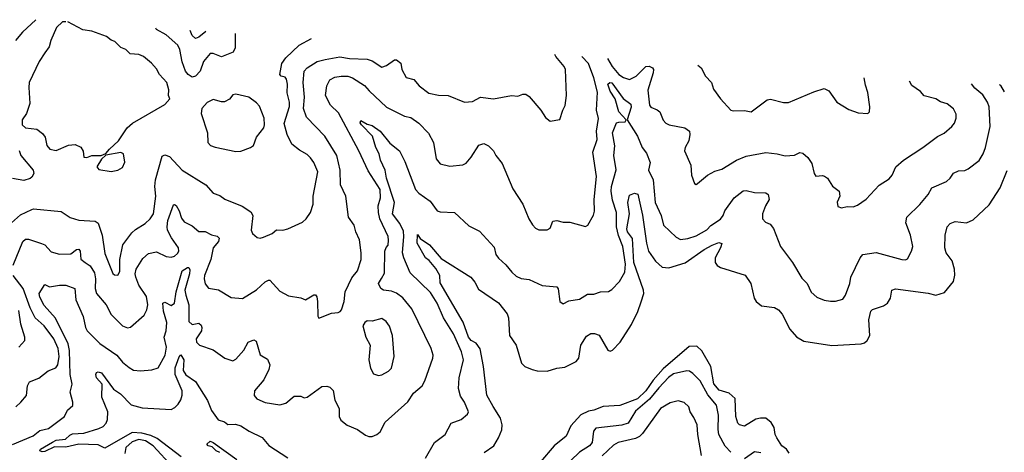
# Model space of a CAD drawing. Extents: x 1245432 to 1420865, y 606325 to 671314.
# Tile 379 of 382: x 1402700 to 1408778, y 657865 to 660533. Entities that reach past the tile are written whole.
import ezdxf

# ---------------------------------------------------------------- set-up
doc = ezdxf.new("R2010")
doc.units = 0

msp = doc.modelspace()

# ---------------------------------------------------------------- linework, layer by layer
at = {"layer": '0CON20XD'}
for points in [[(1402799.1, 660532.6), (1402716.9, 660455), (1402673.3, 660405)], [(1402985.4, 660519.6), (1402965, 660518.9), (1402926.9, 660485), (1402891.5, 660405), (1402881.5, 660365), (1402855, 660329.4), (1402820, 660275), (1402758.6, 660145), (1402755.6, 660115), (1402762.9, 660015), (1402742.9, 659955), (1402715.8, 659915), (1402714.3, 659885), (1402735, 659865.8), (1402805, 659857.1), (1402840.2, 659830.2), (1402857.6, 659807.6), (1402867, 659757), (1402886.7, 659735), (1402925, 659727.1), (1403001.3, 659758.7), (1403042.2, 659762.2), (1403077.1, 659747.1), (1403091.4, 659721.4), (1403096, 659686), (1403115, 659682.9), (1403145, 659695.7), (1403203.8, 659696.2), (1403232.5, 659707.5), (1403254.2, 659735), (1403310, 659785), (1403364, 659865), (1403395.8, 659895), (1403595, 660008.8), (1403627.5, 660045), (1403618.8, 660065), (1403620.7, 660100.7), (1403607.5, 660145), (1403562.9, 660195), (1403545, 660229.2), (1403514.4, 660265), (1403465, 660306.5), (1403435, 660318.9), (1403382.5, 660322.5), (1403355, 660348.1), (1403325, 660360.8), (1403287.8, 660397.8), (1403265, 660405.7), (1403235, 660430), (1403145, 660461.1), (1403089.4, 660469.4), (1402997.2, 660518.8)], [(1404029.6, 660446.9), (1404030.8, 660359.2), (1404018.3, 660331.8), (1403945, 660303.2), (1403895, 660323.5), (1403875, 660324.4), (1403835, 660275.6), (1403814.2, 660215.8), (1403784.8, 660185.2), (1403765, 660179.1), (1403740.4, 660195), (1403724.4, 660214.4), (1403702.2, 660272.2), (1403688.8, 660348.8), (1403675.5, 660375), (1403605, 660439.4), (1403545, 660471.9), (1403540.2, 660481)], [(1403849.7, 660459.4), (1403805, 660425.5), (1403785, 660417.8), (1403765.3, 660435.3), (1403751.4, 660466.3)], [(1403848.8, 659515), (1403895, 659464), (1403935, 659448.8), (1403966.1, 659426.1), (1404072.7, 659382.7), (1404127.2, 659347.2), (1404139.4, 659325), (1404129.2, 659235), (1404136.2, 659215), (1404165, 659188.8), (1404185, 659186.2), (1404205, 659192), (1404257.5, 659215), (1404285, 659236), (1404325, 659234), (1404355, 659242.9), (1404445.7, 659284.3), (1404468.8, 659305), (1404495.6, 659344.4), (1404511.4, 659395), (1404512.2, 659445), (1404540.5, 659595), (1404515, 659652.9), (1404495, 659681.1), (1404475, 659701.5), (1404427.6, 659727.6), (1404380, 659765), (1404350.5, 659825), (1404332.6, 659892.6), (1404365, 659997.5), (1404364.7, 660025), (1404350.8, 660080.8), (1404353.1, 660135), (1404347.3, 660165), (1404337.7, 660177.7), (1404314.1, 660184.1), (1404305.4, 660195.4), (1404317.8, 660262.2), (1404343.1, 660296.9), (1404424.7, 660375.3), (1404500.9, 660416.5)], [(1402655, 657913.8), (1402784, 657966), (1402825, 657998.9), (1402877.7, 658012.3), (1402975.8, 658085), (1402994.3, 658125), (1403027.3, 658152.7), (1403028.9, 658175), (1403011.1, 658235), (1403024, 658285), (1403011.2, 658345), (1403007.2, 658492.8), (1402999.5, 658535), (1402921.7, 658691.7), (1402850.4, 658770.4), (1402825, 658821.9), (1402820.6, 658845), (1402855, 658900), (1402885, 658886.2), (1402945, 658896.5), (1402985, 658896.5), (1403040, 658875), (1403045.6, 658805), (1403092.7, 658702.7), (1403105.4, 658635), (1403116.4, 658615), (1403195, 658535.5), (1403300, 658465), (1403335, 658420.8), (1403375, 658387.5), (1403402.5, 658372.5), (1403445, 658367.5), (1403515, 658374.2), (1403554.4, 658385.6), (1403598.5, 658465), (1403605.8, 658514.2), (1403591, 658575), (1403604.2, 658615), (1403608.4, 658665), (1403587.2, 658735), (1403584.6, 658785), (1403595, 658791.4), (1403635, 658771.1), (1403654.6, 658785), (1403666, 658854), (1403701.9, 658985), (1403735, 659004.6), (1403745, 659004.3), (1403750.7, 658990.7), (1403749.1, 658965), (1403718.4, 658865), (1403724.8, 658835), (1403744.5, 658775), (1403745, 658670.8), (1403765, 658653.9), (1403805, 658661.6), (1403819.6, 658649.6), (1403825.2, 658635.2), (1403821.9, 658615), (1403789.1, 658565), (1403791.9, 658545), (1403810.8, 658525), (1403895, 658496.9), (1403966.7, 658445), (1404015, 658429.2), (1404035, 658439.2), (1404083.3, 658495), (1404110, 658545), (1404145, 658558.8), (1404160, 658550), (1404185, 658466.2), (1404229.7, 658439.7), (1404244.2, 658405), (1404238.6, 658375), (1404207.6, 658312.4), (1404149.4, 658245), (1404147.5, 658215), (1404163.8, 658195), (1404215, 658172.9), (1404305, 658157.8), (1404342.8, 658167.2), (1404395, 658210.8), (1404435, 658212), (1404455, 658202), (1404474.3, 658205.7), (1404565, 658271.2), (1404595, 658273.3), (1404615, 658266.7), (1404635.8, 658245.8), (1404645.7, 658185.7), (1404671.8, 658135), (1404672.9, 658085), (1404682.3, 658062.3), (1404721.5, 658031.5), (1404786.2, 658005), (1404835, 657971.2), (1404855, 657962), (1404875, 657962), (1404905, 657974.2), (1404925, 657992), (1404955, 658050), (1405095, 658175.8), (1405131.1, 658228.9), (1405185, 658274.4), (1405201.5, 658305), (1405250.5, 658445), (1405251.8, 658465), (1405240, 658505), (1405120.8, 658750.8), (1405065, 658816.8), (1405026.4, 658846.4), (1404995, 658859.3), (1404945.5, 658865.5), (1404930, 658875), (1404915.7, 658905), (1404933.9, 658936.1), (1404951.1, 658968.9), (1404954.6, 659105.4), (1404962.3, 659127.7), (1404975, 659142.5), (1404977, 659173), (1404974.2, 659195), (1404923.1, 659305), (1404914.7, 659344.7), (1404913.3, 659385), (1404927.4, 659435), (1404924.3, 659485), (1404850.6, 659600.6), (1404794.3, 659725), (1404667.4, 659957.4), (1404618.2, 660005), (1404587.3, 660065), (1404596.7, 660125), (1404615, 660161.8), (1404645, 660178), (1404685, 660184.6), (1404725, 660184.7), (1404755.2, 660175.2), (1404827.5, 660127.5), (1404857.9, 660095), (1404963.8, 659993.8), (1405075, 659938), (1405115, 659928.8), (1405162.9, 659895), (1405223.8, 659833.8), (1405254.5, 659774.5), (1405270, 659675), (1405295, 659643.1), (1405355, 659628.6), (1405435, 659637.5), (1405455, 659648.5), (1405487.9, 659685), (1405535, 659759.2), (1405565, 659770), (1405594, 659755), (1405623.8, 659725), (1405638.8, 659695), (1405679.2, 659645), (1405745, 659490), (1405805.7, 659395), (1405842.9, 659305), (1405865, 659267.5), (1405885, 659247.5), (1405905, 659237.5), (1405955, 659236.2), (1405975, 659246.7), (1405990.3, 659289.7), (1406015, 659294), (1406055, 659284.2), (1406095, 659284), (1406193, 659257), (1406207.5, 659265), (1406242.7, 659327.3), (1406248.2, 659351.8), (1406246.9, 659425), (1406260.9, 659565), (1406238.2, 659715), (1406264.5, 659795), (1406260.8, 659845), (1406273.2, 659923.2), (1406260, 659975), (1406266.1, 660085), (1406243.2, 660175), (1406211.8, 660261.8), (1406169.6, 660305.2)], [(1402660.6, 659019.4), (1402720, 659165), (1402735, 659179.2), (1402755, 659180), (1402835, 659152.9), (1402855, 659143.5), (1402895, 659102.2), (1402946.3, 659086.3), (1403015, 659088), (1403050.4, 659115), (1403065, 659117.8), (1403073.3, 659105), (1403076.4, 659056.4), (1403105, 659036.1), (1403135.2, 659015.2), (1403160.8, 658970.8), (1403167, 658935), (1403166.4, 658875), (1403175, 658844.2), (1403234.4, 658775), (1403264.2, 658714.2), (1403335, 658645.6), (1403365, 658633.3), (1403385, 658637.5), (1403469.2, 658710.8), (1403485, 658743.8), (1403491.1, 658775), (1403482.4, 658825), (1403435, 658896.7), (1403416.5, 658945), (1403412.6, 658965), (1403418.6, 658995), (1403460.1, 659059.9), (1403495, 659090.9), (1403545, 659100.4), (1403605, 659073.5), (1403635, 659068.5), (1403655, 659073.6), (1403675, 659091.1), (1403682, 659105), (1403681, 659125), (1403637, 659187), (1403612.7, 659235), (1403609.4, 659255), (1403614.7, 659295), (1403649.5, 659390.5), (1403655, 659394), (1403665, 659387.5), (1403685, 659353.8), (1403699.5, 659309.5), (1403715.4, 659285.4), (1403765, 659261.8), (1403805, 659226.5), (1403845, 659227.3), (1403885, 659205.4), (1403918.2, 659198.2), (1403931.5, 659185), (1403926.8, 659165), (1403894.1, 659125), (1403879.3, 659055), (1403841.2, 658955), (1403838.5, 658935), (1403844.6, 658904.6), (1403865, 658877.5), (1403927, 658867), (1404005, 658818.8), (1404075, 658814.3), (1404162.6, 658867.4), (1404215, 658917.1), (1404235, 658927.5), (1404245, 658926), (1404305, 658858), (1404359.5, 658829.5), (1404435, 658818), (1404465, 658806.2), (1404515, 658836.7), (1404525, 658836.7), (1404533.9, 658823.9), (1404539.2, 658795), (1404540, 658705), (1404547, 658693), (1404625, 658723.8), (1404665, 658726.2), (1404677.3, 658732.7), (1404687.1, 658742.9), (1404703.3, 658795), (1404708.8, 658855), (1404749.7, 658940.3), (1404784.4, 658985), (1404806.9, 659055), (1404807.8, 659095), (1404797.1, 659175), (1404774.2, 659225), (1404765.5, 659265), (1404728.9, 659315), (1404712.3, 659445), (1404680, 659515), (1404677.5, 659605), (1404658.2, 659695), (1404584.4, 659815), (1404470.8, 659930.9), (1404451.1, 659985), (1404457.3, 660055), (1404449.4, 660145), (1404456.7, 660215), (1404475, 660236.1), (1404535.6, 660274.4), (1404585, 660286.5), (1404676.7, 660303.3), (1404735, 660294.1), (1404845, 660289.5), (1404875, 660279.2), (1404935, 660240.8), (1404965, 660250.4), (1405014.6, 660285.4), (1405026.7, 660285), (1405052.2, 660265), (1405058.2, 660225), (1405085, 660175.8), (1405133.1, 660163.1), (1405165, 660124.5), (1405225, 660080), (1405285, 660066.5), (1405345, 660064.4), (1405445, 660024), (1405495, 660028), (1405545, 660054.4), (1405625, 660044.2), (1405735, 660065.6), (1405775, 660060.8), (1405805, 660073.8), (1405825, 660074), (1405845, 660060), (1405916.7, 659975), (1405945, 659930), (1405975, 659906.7), (1406035, 659917.5), (1406052, 659975), (1406067.1, 660002.9), (1406075.8, 660065.8), (1406070, 660225), (1406061.4, 660245), (1406008.8, 660305), (1406003.1, 660317.6)], [(1406329.2, 660293.2), (1406357.9, 660245), (1406399.3, 660195), (1406426.6, 660176.6), (1406465, 660163.3), (1406505, 660184), (1406565, 660244.5), (1406585, 660246.5), (1406606.4, 660235), (1406612.1, 660225), (1406611.3, 660205), (1406577.6, 660097.6), (1406587.8, 660005), (1406595, 659992.5), (1406635, 659977.8), (1406650.6, 659965), (1406672.8, 659912.8), (1406688, 659895), (1406710, 659885), (1406805.4, 659865.4), (1406834.2, 659845), (1406836.9, 659825), (1406830, 659785), (1406807.5, 659745), (1406804.3, 659725), (1406842.5, 659635), (1406846, 659575), (1406865, 659522.5), (1406875, 659517.5), (1406885, 659522.5), (1406945.5, 659574.5), (1406991.3, 659598.7), (1407035, 659611.4), (1407123.9, 659666.1), (1407185, 659691.1), (1407305, 659713.1), (1407376.7, 659705), (1407425, 659692.5), (1407483, 659697), (1407515, 659713.3), (1407535, 659710), (1407565, 659682.5), (1407590, 659645), (1407603.8, 659585), (1407615, 659567.5), (1407655, 659572.5), (1407668.3, 659568.3), (1407686.7, 659555), (1407717, 659507), (1407757.5, 659475), (1407762.5, 659445), (1407747, 659407), (1407750, 659380), (1407773.6, 659373.6), (1407808.3, 659381.7), (1407845, 659379.2), (1407871.7, 659388.3), (1407925, 659426), (1408005, 659512.9), (1408068, 659552), (1408085.7, 659575), (1408108.6, 659625), (1408155, 659667.1), (1408275, 659744.3), (1408365, 659812.5), (1408406.8, 659833.2), (1408455, 659873.8), (1408470, 659895), (1408480.8, 659925), (1408481.2, 659951.2), (1408463.6, 659983.6), (1408425, 660012.9), (1408385, 660025.7), (1408355.4, 660045.4), (1408283.5, 660063.5), (1408260, 660090), (1408206.1, 660126.1), (1408193.6, 660153.6)], [(1406885.3, 660251.6), (1406905.8, 660235), (1406934, 660185), (1406970.8, 660145), (1406982.5, 660105), (1407025, 660043.8), (1407090, 659975), (1407105, 659970), (1407175, 659973.8), (1407215, 659963.8), (1407315, 660039.4), (1407335, 660042.2), (1407415, 660021.5), (1407445, 660021.8), (1407602.2, 660087.8), (1407665, 660107.8), (1407694.5, 660095), (1407745, 660023.3), (1407818.8, 659978.8), (1407875, 659958), (1407936.4, 659953.6), (1407946.4, 659963.6), (1407948.8, 659995), (1407936.2, 660083.8), (1407922, 660128), (1407913.4, 660174.6)], [(1405205, 657829.2), (1405261.4, 657925), (1405326.2, 657975), (1405364.3, 658045), (1405425, 658066.7), (1405465, 658100), (1405470.8, 658115), (1405445.8, 658175), (1405420.9, 658210.9), (1405409.1, 658259.1), (1405411.8, 658325), (1405440.4, 658435), (1405426.8, 658485), (1405378.1, 658595), (1405316.2, 658695), (1405277.1, 658785), (1405235, 658850.8), (1405111.1, 658971.1), (1405070.4, 659065), (1405063.9, 659096.1), (1405072.1, 659195), (1405068.6, 659228.6), (1405047.1, 659275), (1405002, 659335), (1405013.5, 659405), (1404964.4, 659555), (1404955, 659605.7), (1404926.3, 659666.3), (1404918.4, 659705), (1404898.4, 659745), (1404878.6, 659815), (1404809.3, 659885), (1404802.5, 659897.5), (1404805, 659911.9), (1404845, 659889.5), (1404875, 659881.2), (1404925.3, 659845.3), (1404985, 659770.7), (1405044.4, 659724.4), (1405077.7, 659657.7), (1405143.3, 659485), (1405163.3, 659463.3), (1405233, 659413), (1405278, 659355), (1405295, 659347.1), (1405385, 659343.3), (1405472.4, 659262.4), (1405538.5, 659228.5), (1405629.7, 659129.7), (1405639.1, 659085), (1405655, 659061.5), (1405701.9, 659021.9), (1405737.3, 658975), (1405765, 658950.8), (1405795, 658937.7), (1405845, 658931.1), (1405925, 658894.2), (1406015, 658886), (1406023.3, 658873.3), (1406034.1, 658794.1), (1406055, 658780), (1406090.3, 658799.7), (1406155, 658808.9), (1406205, 658840.6), (1406245, 658841.1), (1406285, 658854.3), (1406335, 658857.1), (1406355, 658868), (1406402, 658918), (1406435, 658976.7), (1406439.4, 659025), (1406422.4, 659135), (1406397.1, 659202.9), (1406384.3, 659255), (1406383.5, 659343.5), (1406360.2, 659420.2), (1406351.2, 659475), (1406353.3, 659505), (1406382.5, 659607.5), (1406368.3, 659695), (1406374, 659755), (1406358.9, 659835), (1406384.2, 659895.8), (1406398.3, 659901.7), (1406437.7, 659902.3), (1406443.3, 659915), (1406399, 659965), (1406374.9, 660045), (1406345, 660091.1), (1406331.3, 660135), (1406343.8, 660145), (1406355, 660143), (1406425, 660046), (1406471.9, 660011.9), (1406473.6, 659993.6), (1406450, 659915), (1406513.3, 659815), (1406543.1, 659745), (1406569.9, 659709.9), (1406591.7, 659651.7), (1406582.4, 659605), (1406609.7, 659545), (1406622.3, 659405), (1406660, 659325), (1406675, 659266), (1406751.3, 659191.3), (1406778.1, 659178.1), (1406825, 659183.1), (1406875, 659199.4), (1406942.4, 659237.6), (1406967.2, 659262.8), (1407025, 659302.7), (1407042.1, 659325), (1407052.5, 659355), (1407110.5, 659435), (1407165, 659477.1), (1407185, 659480), (1407235, 659467.1), (1407305, 659464.4), (1407319.4, 659455), (1407325.6, 659425), (1407303.3, 659385), (1407286, 659335), (1407286, 659305), (1407304.2, 659284.2), (1407331.7, 659271.7), (1407353.8, 659245), (1407395.8, 659135), (1407470, 659035), (1407528.3, 658938.3), (1407562, 658905), (1407585, 658853.3), (1407621.1, 658821.1), (1407665, 658802.5), (1407705, 658797.5), (1407735, 658797.5), (1407781.2, 658808.8), (1407798.6, 658835), (1407823.8, 658905), (1407831.2, 658945), (1407888.9, 659065), (1407905, 659084.3), (1407986.6, 659096.6), (1408145, 659054.4), (1408167.3, 659052.7), (1408181.2, 659058.8), (1408206, 659105), (1408212.5, 659135), (1408199.4, 659205), (1408169.1, 659279.1), (1408176.7, 659315), (1408256.9, 659393.1), (1408307.1, 659455), (1408330, 659495), (1408421.2, 659535), (1408444, 659555), (1408465, 659586), (1408495, 659601.2), (1408535, 659603.8), (1408555, 659612.5), (1408622.5, 659665), (1408646.9, 659705), (1408661.9, 659745), (1408691.2, 659875), (1408684.6, 659994.7), (1408674.6, 660024.7), (1408645, 660069.4), (1408595, 660110.6), (1408574.4, 660137.8)], [(1408778.6, 660088.6), (1408756, 660126), (1408748.6, 660131.7)], [(1404035, 659720.5), (1404065, 659722.5), (1404125, 659744.3), (1404142.6, 659757.4), (1404162.2, 659807.8), (1404206.5, 659865), (1404211.8, 659885), (1404209.6, 659925), (1404179.5, 659999.5), (1404160.8, 660020.8), (1404115, 660054.4), (1404035, 660074), (1404015, 660068.8), (1403995, 660042), (1403965, 660026.2), (1403945, 660026), (1403895, 660041.2), (1403857, 660023), (1403824, 659985), (1403819.2, 659955), (1403859.5, 659835), (1403861.1, 659775), (1403877.9, 659757.9), (1403906, 659746), (1404035, 659720.5)], [(1402649, 659281), (1402705, 659328.5), (1402775, 659363.3), (1402785, 659366.9), (1402955, 659349.4), (1403012.5, 659312.5), (1403065, 659296.5), (1403165, 659290), (1403185, 659278), (1403208.8, 659205), (1403225, 659090), (1403275, 658968), (1403285, 658958.6), (1403305, 658957.1), (1403319.1, 658980.9), (1403318.8, 659055), (1403336.2, 659145), (1403391.9, 659218.1), (1403415, 659240), (1403474.1, 659275.9), (1403505, 659305.7), (1403525, 659336.2), (1403540.3, 659445), (1403534.7, 659505), (1403539, 659545), (1403578.5, 659691.5), (1403595, 659699.5), (1403625, 659689.4), (1403702, 659605), (1403848.8, 659515)], [(1402697, 659727), (1402707.8, 659695), (1402783.5, 659605), (1402786.9, 659585), (1402775, 659561.4), (1402765, 659552.9), (1402725, 659542), (1402655, 659554.2)], [(1403265, 659596), (1403305, 659604), (1403335, 659621.2), (1403350, 659655), (1403341.2, 659705), (1403325, 659714), (1403231.7, 659698.3), (1403205, 659672.5), (1403176.2, 659625), (1403189.5, 659609.5), (1403265, 659596)], [(1405567, 657863), (1405626.8, 657905), (1405655.9, 657954.1), (1405676.1, 658003.9), (1405678.4, 658035), (1405667.8, 658075), (1405622.8, 658147.2), (1405583.1, 658216.9), (1405562.1, 658395), (1405542.2, 658502.2), (1405518.1, 658538.1), (1405487.5, 658555), (1405470.5, 658575), (1405438.1, 658668.1), (1405295, 658910), (1405292.5, 658955), (1405269.5, 658999.5), (1405228, 659048), (1405204.4, 659065), (1405153.5, 659155), (1405155, 659207.5), (1405172.7, 659182.7), (1405229.5, 659145), (1405301.2, 659061.2), (1405484.2, 658945), (1405510, 658915), (1405531.9, 658871.9), (1405656.4, 658786.4), (1405708.3, 658718.3), (1405716.7, 658695), (1405724.5, 658585), (1405765.4, 658525.4), (1405797.1, 658415), (1405818.8, 658395), (1405863.3, 658375), (1405895, 658368.5), (1405956.2, 658366.2), (1406015, 658384.2), (1406065, 658389.2), (1406135.3, 658424.7), (1406150.8, 658445), (1406163.6, 658526.4), (1406198.1, 658581.9), (1406225, 658596.7), (1406247.2, 658597.2), (1406277.6, 658587.6), (1406330.9, 658495), (1406345, 658489.6), (1406359.4, 658495), (1406406.7, 658543.3), (1406476.9, 658653.1), (1406516.3, 658733.7), (1406536.7, 658793.3), (1406552.2, 658845), (1406551.4, 658865), (1406491.7, 659035), (1406482.6, 659182.6), (1406452.2, 659225), (1406447.6, 659242.4), (1406464.3, 659335), (1406454.7, 659405.3), (1406465, 659450), (1406495, 659462.5), (1406515, 659456.7), (1406545, 659326.7), (1406569.5, 659155), (1406582.1, 659105), (1406624.1, 659044.1), (1406665, 659006.8), (1406707.8, 659002.2), (1406806.9, 659033.1), (1406924.7, 659115), (1406975, 659142.4), (1407015, 659158.1), (1407033.4, 659153.4), (1407025.3, 659125), (1406992.8, 659065), (1406993.1, 659035), (1407005, 659016.7), (1407025, 659003.9), (1407177.8, 658957.8), (1407212.5, 658905), (1407233.8, 658815), (1407246.4, 658795), (1407278.8, 658768.8), (1407358.7, 658758.7), (1407385, 658744.3), (1407406.7, 658716.7), (1407454.6, 658625), (1407495, 658577.5), (1407540.6, 658550.6), (1407713.3, 658523.3), (1407895, 658533.8), (1407915, 658540), (1407931.5, 658555), (1407946.9, 658585), (1407941.4, 658681.4), (1407954.8, 658735.2), (1407965, 658745.4), (1408031.2, 658768.8), (1408056.2, 658785), (1408075.3, 658815), (1408083.8, 658865), (1408106.4, 658873.6), (1408307.4, 658847.4), (1408355, 658833.8), (1408408.9, 658851.1), (1408465, 658919.2), (1408473.4, 658956.6), (1408470.9, 658995), (1408455.2, 659045.2), (1408418.9, 659095), (1408411.3, 659125), (1408412.5, 659205), (1408424.3, 659255.7), (1408443.3, 659275), (1408475, 659287.5), (1408545, 659280), (1408585, 659298.6), (1408685, 659390.8), (1408752.7, 659495), (1408796.3, 659603.7)], [(1402675.7, 658145), (1402706.2, 658173.8), (1402741.9, 658215), (1402748.1, 658275), (1402760, 658300), (1402817.8, 658322.2), (1402875, 658368.5), (1402924.1, 658385.9), (1402935.7, 658404.3), (1402943.6, 658456.4), (1402938.4, 658505), (1402910.2, 658565), (1402850.3, 658645), (1402796.1, 658695), (1402765.4, 658755), (1402720.8, 658875), (1402660.4, 658955)], [(1402695, 658514.4), (1402730.8, 658555), (1402730.8, 658575), (1402706.6, 658655), (1402695, 658740)], [(1404915, 658338), (1404935, 658342), (1404976.7, 658365), (1404995, 658383.8), (1405010.8, 658455), (1405001.4, 658585), (1404983.2, 658643.2), (1404962.1, 658672.1), (1404935, 658689.2), (1404875.8, 658674.2), (1404845, 658676.7), (1404830, 658665), (1404818.8, 658645), (1404835.8, 658575), (1404862.9, 658525), (1404854.4, 658435), (1404865, 658383.3), (1404885, 658348.8), (1404915, 658338)], [(1407450.7, 657860.7), (1407434.4, 657884.4), (1407405, 657905.4), (1407374.1, 657954.1), (1407364.3, 657975), (1407357.5, 658017.5), (1407339.1, 658049.1), (1407305, 658074.7), (1407273.8, 658076.2), (1407245, 658068.6), (1407175, 658025.9), (1407144.2, 658034.2), (1407132.5, 658045), (1407121.1, 658085), (1407116.5, 658196.5), (1407080.3, 658230.3), (1407017.5, 658247.5), (1406985, 658286.4), (1406966.7, 658395), (1406910.4, 658490.4), (1406879.5, 658519.5), (1406832.5, 658517.5), (1406671.2, 658378.8), (1406609.5, 658310.5), (1406566.1, 658245), (1406514, 658195), (1406405, 658153.2), (1406301.8, 658148.2), (1406244.2, 658125), (1406211.2, 658118.8), (1406164.8, 658095.2), (1406102.5, 658027.5), (1406073.8, 657965), (1405998.8, 657905), (1405914.3, 657805.7)], [(1403696.9, 657836.9), (1403549.5, 657949.5), (1403509.3, 657969.3), (1403453.4, 657983.4), (1403395, 657986.2), (1403225, 657890), (1403185, 657910.8), (1403065, 657915.3), (1402985, 657897.3), (1402915, 657898.6), (1402855, 657869.5), (1402838.9, 657868.9), (1402823.3, 657875), (1402828.9, 657885), (1402902.3, 657927.7), (1402925, 657940), (1402983.5, 657946.5), (1403008.8, 657971.2), (1403025, 657978.4), (1403095, 657982.5), (1403189, 658011), (1403215, 658023.5), (1403234.5, 658045), (1403243, 658067), (1403243.6, 658115), (1403207.1, 658205), (1403210, 658285), (1403174.3, 658325), (1403169.2, 658345), (1403175, 658357.5), (1403185, 658360.8), (1403205, 658354.3), (1403279.1, 658255), (1403323.1, 658225), (1403387.5, 658157.5), (1403455, 658139.1), (1403635, 658129.5), (1403658.5, 658141.5), (1403678.3, 658161.7), (1403695, 658188.8), (1403703.3, 658216.7), (1403702.8, 658245), (1403659.5, 658345), (1403659.8, 658385), (1403685, 658454.3), (1403695, 658466), (1403712.8, 658435), (1403709.8, 658369.8)], [(1403709.8, 658369.8), (1403725, 658343.1), (1403785, 658301.9), (1403858.9, 658185), (1403885, 658123.1), (1403925.8, 658065.8), (1403963.6, 658053.6), (1403985, 658036.9), (1404032.2, 658037.8), (1404065, 658029.1), (1404115.8, 657995), (1404195.8, 657955.8), (1404236.9, 657906.9), (1404355, 657830.5)], [(1407089.4, 657865), (1407053.9, 657903.9), (1407016.6, 657975), (1407011.4, 658005), (1407013.6, 658095), (1407000.4, 658155), (1406948.8, 658218.8), (1406899.6, 658305), (1406855, 658351.5), (1406835, 658364.5), (1406817.2, 658367.2), (1406735, 658348), (1406705, 658326.8), (1406645, 658262.8), (1406588, 658192), (1406501.7, 658118.3), (1406455.2, 658044.8), (1406417.1, 658032.9), (1406256.2, 658013.8), (1406241.1, 657995), (1406233.8, 657926.2), (1406216.7, 657905), (1406155, 657865.8), (1406101.1, 657815)], [(1406909.2, 657845), (1406885.5, 657975), (1406881.8, 658035), (1406860.4, 658080.4), (1406838.6, 658115), (1406830, 658145), (1406802.6, 658172.6), (1406765, 658181.8), (1406715, 658169.2), (1406655, 658134.5), (1406545, 657981.9), (1406525, 657962.5), (1406500.8, 657949.2), (1406395, 657925.9), (1406365, 657909.6), (1406296.2, 657843.8)], [(1403645, 657774.2), (1403524.3, 657905), (1403475.8, 657935.8), (1403435, 657943.3), (1403395, 657929.6), (1403355.2, 657895), (1403348.2, 657858.2)], [(1403935, 657863.2), (1403912.5, 657875), (1403888.5, 657898.5), (1403863.3, 657905), (1403855.8, 657915), (1403875, 657932.9), (1403895, 657926.4), (1404041, 657821)], [(1407275, 657861.4), (1407235, 657867.1), (1407175, 657825.8)]]:
    msp.add_lwpolyline(points, dxfattribs=at)

doc.saveas('drawing.dxf')
